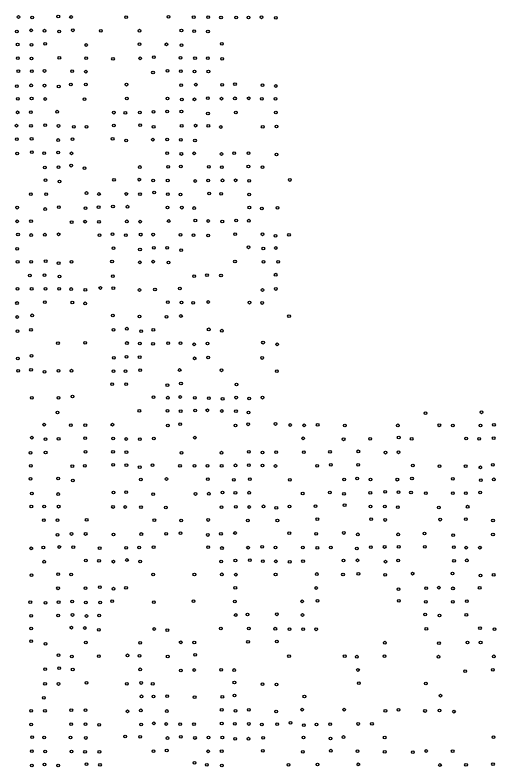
# Model space of a CAD drawing. Extents: x 20503438 to 20508873, y 7964251 to 7984667.
# Drawn here: x 20505967 to 20506315, y 7968931 to 7969476 of the extents above; entities that cross this region are included whole.
import ezdxf

# ---------------------------------------------------------------- set-up
doc = ezdxf.new("R2010")
doc.units = 0
doc.layers.add('SurSurveyPoints', color=7, linetype='Continuous')

msp = doc.modelspace()

# ---------------------------------------------------------------- linework, layer by layer
at = {"layer": 'SurSurveyPoints'}
for centre in [(20505969.83, 7969474.54), (20505979.73, 7969474.25), (20505998.63, 7969474.96), (20506007.85, 7969474.55), (20506047.8, 7969474.42), (20506078.38, 7969474.72), (20506096.62, 7969474.35), (20506107.17, 7969474.43), (20506116.38, 7969474.14), (20506127.35, 7969474.23), (20506136.2, 7969474.21), (20506145.67, 7969474.32), (20506156.13, 7969473.87), (20505968.6, 7969464.01), (20505978.95, 7969464.88), (20505988.73, 7969464.62), (20505999.26, 7969464.11), (20506009.12, 7969464.91), (20506029.35, 7969464.59), (20506057.4, 7969464.62), (20506087.7, 7969464.74), (20506097.02, 7969464.28), (20506106.95, 7969464.05), (20505969.22, 7969454.67), (20505979.19, 7969454.34), (20505989.16, 7969455.12), (20506018.82, 7969454.28), (20506057.34, 7969454.92), (20506076.85, 7969454.76), (20506087.81, 7969454.06), (20506117.06, 7969455.08), (20506067.77, 7969445.38), (20505969.27, 7969444.74), (20505979.3, 7969444.51), (20505999.38, 7969444.92), (20506018.8, 7969444.79), (20506038.22, 7969444.31), (20506057.86, 7969444.62), (20506087.09, 7969444.94), (20506097.58, 7969444.79), (20506106.79, 7969444.76), (20506117.23, 7969444.29), (20505969.73, 7969435.38), (20505979.53, 7969435.33), (20505988.63, 7969435.46), (20506008.68, 7969435.3), (20506018.58, 7969434.95), (20506067.18, 7969434.33), (20506077.63, 7969435.5), (20506087.37, 7969435.27), (20506097.19, 7969435), (20506107.24, 7969435), (20505968.69, 7969424.45), (20505978.93, 7969425.03), (20505988.72, 7969424.83), (20505998.93, 7969424.18), (20506007.66, 7969425.67), (20506018.49, 7969425.66), (20506047.93, 7969425.57), (20506087.51, 7969425.23), (20506098.22, 7969425.53), (20506117.21, 7969425.36), (20506126.51, 7969425.89), (20506146.34, 7969425.11), (20506156.14, 7969424.57), (20505969.41, 7969415.32), (20505979.34, 7969415.5), (20505989.08, 7969415.17), (20506017.61, 7969415), (20506048.16, 7969415.47), (20506077.62, 7969415.56), (20506088.01, 7969414.79), (20506097.11, 7969414.93), (20506106.88, 7969415.73), (20506116.74, 7969415.41), (20506126.48, 7969415.62), (20506136.41, 7969415.63), (20506145.86, 7969415.35), (20506155.88, 7969415.23), (20505969.23, 7969405.5), (20505978.78, 7969405.59), (20505997.9, 7969405.95), (20506038.75, 7969405.28), (20506047.15, 7969405.18), (20506057.72, 7969405.4), (20506067.51, 7969405.86), (20506077.44, 7969406.06), (20506087.7, 7969406.13), (20506106.94, 7969404.64), (20506127.14, 7969405.34), (20506155.98, 7969405.41), (20505989.13, 7969396.13), (20506038.77, 7969396.04), (20506057.93, 7969396.13), (20505968.34, 7969395.83), (20505978.87, 7969395.65), (20505998.83, 7969395.62), (20506009.86, 7969395.05), (20506018.97, 7969395.02), (20506067.63, 7969395), (20506087.92, 7969395.74), (20506098.03, 7969395.84), (20506107.2, 7969395.75), (20506116.24, 7969394.88), (20506146.56, 7969394.99), (20506156.49, 7969395.26), (20505968.62, 7969386.03), (20505979.33, 7969386.31), (20505998.59, 7969385.43), (20506008.9, 7969386.04), (20506037.96, 7969386.31), (20506047.73, 7969385.14), (20506067.09, 7969385.7), (20506077.42, 7969385.84), (20506087.28, 7969385.51), (20506097.56, 7969385.07), (20505968.9, 7969375.66), (20505979.52, 7969376.67), (20505988.39, 7969375.9), (20505998.49, 7969376.49), (20506008.14, 7969375.82), (20506077.41, 7969375.85), (20506087.68, 7969375.35), (20506097.03, 7969375.79), (20506116.78, 7969375.34), (20506125.99, 7969375.86), (20506136.2, 7969375.85), (20506156.47, 7969375.02), (20505988.82, 7969365.49), (20505998.78, 7969365.85), (20506007.97, 7969366.9), (20506017.68, 7969365.13), (20506057.7, 7969365.88), (20506078.09, 7969365.98), (20506087.37, 7969366.33), (20506107.59, 7969366), (20506116.95, 7969365.83), (20506136.19, 7969366.3), (20506146.45, 7969365.74), (20505989.41, 7969356.44), (20505999.54, 7969355.4), (20506038.96, 7969356.54), (20506057.27, 7969356.72), (20506067.25, 7969356.16), (20506077.8, 7969356.14), (20506097.65, 7969355.78), (20506107.08, 7969356.12), (20506117.41, 7969356.22), (20506126.99, 7969356.24), (20506136.75, 7969355.93), (20506166.14, 7969356.51), (20506019.03, 7969347.05), (20506068.08, 7969347.39), (20505978.8, 7969346.26), (20505989.81, 7969346.22), (20506028.09, 7969346.37), (20506047.87, 7969346.35), (20506057.75, 7969346.19), (20506077.84, 7969346.15), (20506087.07, 7969346.05), (20506107.79, 7969346.73), (20506116.45, 7969346.39), (20506136.83, 7969346), (20505968.94, 7969336.48), (20505998.95, 7969336.8), (20506018.28, 7969336.15), (20506027.82, 7969336.75), (20506038.2, 7969337.27), (20506048.79, 7969337.16), (20506077.61, 7969336.56), (20506088.04, 7969336.48), (20506096.98, 7969336.18), (20506136.89, 7969336.55), (20506157.22, 7969336.35), (20505989.14, 7969335.47), (20506145.88, 7969335.78), (20505968.95, 7969326.55), (20505978.9, 7969326.66), (20506008.31, 7969325.93), (20506017.99, 7969326.3), (20506028.09, 7969326.19), (20506048.24, 7969326.53), (20506057.95, 7969326.32), (20506078.51, 7969326.81), (20506097.8, 7969327.12), (20506107.15, 7969326.81), (20506117.32, 7969326.49), (20506127.3, 7969327.22), (20506136.54, 7969327.02), (20505969.49, 7969317.06), (20505978.98, 7969316.63), (20505988.91, 7969316.87), (20505998.9, 7969317.13), (20506028.48, 7969316.58), (20506037.8, 7969317.28), (20506047.47, 7969316.57), (20506058.26, 7969316.92), (20506067.36, 7969316.93), (20506087.02, 7969316.72), (20506096.54, 7969316.52), (20506107.04, 7969316.38), (20506126.57, 7969317.33), (20506146.45, 7969317.16), (20506155.76, 7969316.1), (20506165.59, 7969316.86), (20505968.92, 7969306.69), (20506038.66, 7969307.14), (20506057.73, 7969306.24), (20506067.77, 7969307.45), (20506077.5, 7969307.32), (20506087.58, 7969305.65), (20506136.2, 7969307.75), (20506147.01, 7969306.85), (20506156.13, 7969307.23), (20505969.21, 7969297.28), (20505978.92, 7969297.31), (20505989.51, 7969297.63), (20505998.87, 7969296.32), (20506008.18, 7969297.18), (20506037.52, 7969297.52), (20506057.66, 7969296.88), (20506067.29, 7969297.36), (20506078.46, 7969296.72), (20506126.5, 7969297.44), (20506147.14, 7969297.26), (20506157.76, 7969297.17), (20505978.06, 7969287.28), (20505988.71, 7969287.5), (20506106.26, 7969287.64), (20506116.38, 7969287.38), (20506155.95, 7969287.91), (20505999.49, 7969286.57), (20506038.18, 7969286.81), (20506096.96, 7969286.8), (20505969.06, 7969277.69), (20505979.35, 7969277.62), (20505989.35, 7969277.74), (20505999.19, 7969277.62), (20506007.92, 7969277.52), (20506018.19, 7969277.02), (20506029.07, 7969278.27), (20506038.45, 7969278.12), (20506057.46, 7969276.82), (20506068.61, 7969277.18), (20506086.51, 7969277.89), (20506146.33, 7969276.82), (20506156.05, 7969277.57), (20505968.76, 7969267.39), (20505988.92, 7969268.01), (20506008.79, 7969267.82), (20506018.07, 7969267.15), (20506077.96, 7969267.99), (20506087.82, 7969267.83), (20506096.31, 7969267.5), (20506107.12, 7969268.13), (20506136.94, 7969267.68), (20506146.24, 7969267.44), (20505968.81, 7969257.28), (20505979.67, 7969258.45), (20506038.15, 7969258.35), (20506057.42, 7969257.58), (20506076.96, 7969257.39), (20506087.41, 7969258), (20506165.62, 7969257.92), (20505969.07, 7969247.04), (20505978.88, 7969247.96), (20506038.63, 7969248.01), (20506048.16, 7969248.79), (20506058.56, 7969246.95), (20506067.4, 7969247.92), (20506107.48, 7969248.31), (20506117.04, 7969247.34), (20505998.4, 7969238.29), (20506018.1, 7969238.53), (20506048.32, 7969238.42), (20506078.23, 7969238.28), (20506087.14, 7969238.24), (20506146.79, 7969238.71), (20506057.61, 7969238.03), (20506067.2, 7969237.85), (20506096.97, 7969237.46), (20506106.69, 7969238.02), (20506157.06, 7969237.49), (20505969.29, 7969227.23), (20505979.31, 7969229.15), (20506038.8, 7969227.67), (20506048, 7969228.37), (20506057.53, 7969228.22), (20506097.32, 7969227.35), (20506107.08, 7969227.99), (20506146.2, 7969227.61), (20505969.55, 7969218.28), (20505978.91, 7969218.99), (20505988.58, 7969217.62), (20505998.86, 7969218.34), (20506008.27, 7969218.38), (20506038.53, 7969218), (20506047.28, 7969218.07), (20506057.91, 7969218.72), (20506086.46, 7969218.89), (20506116.77, 7969218.67), (20506156.73, 7969218.07), (20506037.66, 7969208.68), (20506047.73, 7969208.57), (20506077.57, 7969207.89), (20506087.41, 7969209.03), (20506127.6, 7969208.34), (20505979.44, 7969198.65), (20505998.84, 7969198.8), (20506008.88, 7969199.65), (20506067.58, 7969199.26), (20506077.94, 7969198.82), (20506086.91, 7969199.33), (20506097.38, 7969198.69), (20506107.54, 7969198.5), (20506117.55, 7969198.04), (20506127.36, 7969198.87), (20506136.68, 7969198.17), (20506146.47, 7969198.87), (20506057.29, 7969189.31), (20506077.63, 7969189.39), (20506087.2, 7969189.08), (20506097.74, 7969189.49), (20506106.5, 7969189.66), (20506117.04, 7969189.18), (20506127.21, 7969189.13), (20505998.11, 7969188.04), (20506136.34, 7969188.05), (20506264.43, 7969187.69), (20506304.93, 7969188.25), (20505988.39, 7969179.3), (20506007.66, 7969179), (20506018.18, 7969178.94), (20506037.76, 7969179.3), (20506077.93, 7969178.75), (20506086.84, 7969179.58), (20506126.93, 7969178.63), (20506135.96, 7969179.56), (20506155.78, 7969179.8), (20506166.35, 7969179.07), (20506176.49, 7969178.8), (20506186.33, 7969179.2), (20506206.07, 7969178.76), (20506244.34, 7969178.79), (20506274.37, 7969178.83), (20506284.13, 7969178.68), (20506304.12, 7969178.63), (20506313.92, 7969179.1), (20505979.48, 7969169.89), (20505989.36, 7969168.78), (20505998.87, 7969169.05), (20506018.16, 7969169.46), (20506038.41, 7969169.32), (20506047.79, 7969168.93), (20506057.63, 7969168.78), (20506067.79, 7969169.25), (20506097.44, 7969169.89), (20506175.85, 7969169.4), (20506205.13, 7969168.7), (20506224.38, 7969169.05), (20506244.97, 7969169.99), (20506254.36, 7969169.08), (20506293.87, 7969169.33), (20506303.25, 7969168.99), (20506313.71, 7969169.44), (20505978.57, 7969158.82), (20505989.47, 7969159.21), (20506018.25, 7969159.63), (20506038.25, 7969159.67), (20506047.89, 7969159.4), (20506087.74, 7969158.86), (20506116.79, 7969158.99), (20506136.46, 7969159.65), (20506146.41, 7969159.2), (20506156.31, 7969159.33), (20506176.26, 7969159.43), (20506195.25, 7969159.59), (20506215.76, 7969159.96), (20506235.41, 7969159.05), (20506244.78, 7969159.29), (20505978.82, 7969149.4), (20506008.79, 7969149.22), (20506017.88, 7969149.45), (20506038.3, 7969150.23), (20506047.89, 7969149.96), (20506057.55, 7969148.59), (20506066.84, 7969149.97), (20506086.72, 7969149.48), (20506097.23, 7969149.43), (20506106.62, 7969149.41), (20506116.85, 7969149.42), (20506126.88, 7969149.81), (20506136.49, 7969149.98), (20506146.46, 7969149.7), (20506155.83, 7969149.37), (20506185.9, 7969149.56), (20506195.91, 7969150.12), (20506215.7, 7969150.25), (20506255.12, 7969149.69), (20506274.48, 7969149.3), (20506293.43, 7969149.32), (20506304.06, 7969148.41), (20506313.09, 7969150.26), (20505978.54, 7969140.12), (20505998.58, 7969140.25), (20506214.87, 7969140.34), (20506254.59, 7969140.34), (20506009.22, 7969138.87), (20506058.37, 7969139.59), (20506076.88, 7969139.95), (20506106.81, 7969139.79), (20506125.71, 7969139.38), (20506137.18, 7969139.74), (20506166.13, 7969139.39), (20506205.5, 7969139.52), (20506224.52, 7969139.51), (20506243.98, 7969139.48), (20506284.21, 7969139.98), (20506304.35, 7969139.13), (20506313.88, 7969139.67), (20505979.54, 7969129.51), (20506038.67, 7969130.12), (20506047.8, 7969130.46), (20506107.53, 7969129.29), (20506117.45, 7969130.1), (20506126.77, 7969129.97), (20506136.77, 7969130.02), (20506175.49, 7969129.52), (20506195.17, 7969130.09), (20506224.42, 7969130), (20506235.1, 7969130.64), (20506244.9, 7969130.35), (20506253.88, 7969130.18), (20506264.57, 7969129.68), (20506284.11, 7969129.68), (20506293.56, 7969129.63), (20506303.98, 7969130.12), (20505998.54, 7969129.06), (20506067.3, 7969129.04), (20506098.01, 7969129.11), (20506205.38, 7969129.13), (20505979.11, 7969120.03), (20505988.4, 7969120.05), (20505998.89, 7969119.93), (20506038.23, 7969119.7), (20506047.09, 7969119.68), (20506058.48, 7969119.47), (20506076.38, 7969119.25), (20506116.69, 7969119.58), (20506127.14, 7969119.71), (20506136.73, 7969119.67), (20506147.13, 7969120.12), (20506156.4, 7969119.05), (20506166.03, 7969120.02), (20506184.77, 7969120.31), (20506205.84, 7969120.94), (20506224.57, 7969119.95), (20506234.88, 7969120.04), (20506244.41, 7969119.49), (20506273.99, 7969119.38), (20506294.88, 7969119.88), (20505988.14, 7969110.14), (20505998.14, 7969110.15), (20506019.15, 7969110.35), (20506068.15, 7969110.19), (20506087.49, 7969109.96), (20506107.04, 7969110.28), (20506135.83, 7969109.82), (20506157.17, 7969109.91), (20506186.09, 7969110.82), (20506225.03, 7969110.86), (20506235.21, 7969110.28), (20506275, 7969110.51), (20506293.49, 7969110.89), (20506313.23, 7969109.83), (20505998.08, 7969099.44), (20506008.17, 7969100.14), (20506018.44, 7969100.14), (20506038.55, 7969099.7), (20506058.71, 7969100.08), (20506076.75, 7969100.27), (20506087.11, 7969100.78), (20506106.85, 7969099.41), (20506116.36, 7969100.19), (20506126.53, 7969100.84), (20506165.81, 7969100.66), (20506185.24, 7969100.3), (20506205.2, 7969100.86), (20506215.36, 7969099.84), (20506244.67, 7969099.85), (20506263.65, 7969100.51), (20506284.42, 7969099.35), (20506313.18, 7969099.81), (20505979.1, 7969089.74), (20505987.81, 7969090.35), (20505999.36, 7969090.69), (20506009.5, 7969090.56), (20506028.56, 7969089.77), (20506047.68, 7969090.04), (20506057.12, 7969090.28), (20506067.63, 7969090.62), (20506107.15, 7969090.6), (20506117.1, 7969089.95), (20506135.94, 7969090.2), (20506146.17, 7969090.77), (20506155.83, 7969090.27), (20506175.68, 7969090.36), (20506186.09, 7969090.08), (20506195.91, 7969090.34), (20506214.66, 7969089.63), (20506224.89, 7969090.52), (20506234.81, 7969090.72), (20506244.97, 7969090.77), (20506263.92, 7969090.74), (20506284.83, 7969090.54), (20506293.78, 7969090.2), (20506303.79, 7969090.2), (20506018.61, 7969080.89), (20506028.12, 7969080.61), (20506048.35, 7969081.29), (20506057.85, 7969080.2), (20506116.47, 7969080.24), (20506126.78, 7969080.85), (20506137.32, 7969081.08), (20506146.59, 7969080.38), (20506156.1, 7969080.3), (20506175.75, 7969080.42), (20506205.11, 7969080.95), (20506215.08, 7969081.04), (20506244.53, 7969080.97), (20506285.01, 7969080.7), (20506294.28, 7969081.01), (20505988.33, 7969080.04), (20506038.47, 7969080.06), (20506166.1, 7969079.96), (20506235.48, 7969080.08), (20505979.32, 7969070.28), (20505998.53, 7969071.09), (20506007.98, 7969070.84), (20506067.3, 7969070.77), (20506097.11, 7969070.86), (20506116.97, 7969070.88), (20506127.07, 7969070.67), (20506155.92, 7969070.84), (20506185.78, 7969071.12), (20506204.67, 7969070.8), (20506215.78, 7969071.27), (20506235.17, 7969070.46), (20506255.08, 7969071.37), (20506283.85, 7969071.44), (20506304.12, 7969070.04), (20506313.7, 7969070.53), (20505998.45, 7969060.78), (20506018.32, 7969060.94), (20506028.66, 7969061.68), (20506038.52, 7969060.49), (20506047.65, 7969061.13), (20506126.73, 7969061.08), (20506185.23, 7969061.01), (20506244.79, 7969060.14), (20506264.82, 7969060.84), (20506273.98, 7969061.25), (20506284.26, 7969060.74), (20506303.56, 7969061.11), (20505978.38, 7969050.73), (20505989.46, 7969050.34), (20505998.88, 7969050.68), (20506008.71, 7969051.16), (20506018.52, 7969050.45), (20506028.86, 7969050.54), (20506037.64, 7969051.41), (20506067.77, 7969050.7), (20506096.52, 7969051.39), (20506126.37, 7969051.14), (20506175.05, 7969051.33), (20506186.18, 7969051.72), (20506245.02, 7969051.63), (20506264.64, 7969050.98), (20506284.18, 7969051.06), (20506294.34, 7969051.44), (20505978.94, 7969040.87), (20505998.52, 7969041.12), (20506008.85, 7969041.47), (20506019.03, 7969040.74), (20506028.22, 7969041.12), (20506127.02, 7969041.45), (20506135.55, 7969041.87), (20506156.76, 7969041.96), (20506175.41, 7969041.44), (20506264.06, 7969041.87), (20506274.53, 7969041.15), (20506293.93, 7969041.5), (20505979.06, 7969031.59), (20506008.08, 7969032.27), (20506017.92, 7969032.02), (20506067.94, 7969031.32), (20506116.31, 7969031.6), (20506136.5, 7969031.63), (20506155.68, 7969031.52), (20506166.02, 7969031.17), (20506175.8, 7969031.2), (20506264.97, 7969031.51), (20506303.8, 7969031.88), (20506314.35, 7969031.19), (20506027.94, 7969030.68), (20506077.54, 7969030.53), (20506185.25, 7969031.1), (20505979.02, 7969022.46), (20505989.36, 7969020.5), (20506018.58, 7969021.51), (20506057.81, 7969021.36), (20506087.21, 7969021.65), (20506097.06, 7969021.53), (20506135.95, 7969022.04), (20506156.85, 7969022.33), (20506234.91, 7969021.38), (20506274.11, 7969021.02), (20506294.76, 7969021.5), (20506304.26, 7969021.51), (20505998.76, 7969012.35), (20506008.36, 7969011.34), (20506028.05, 7969011.68), (20506048.74, 7969012.21), (20506057.45, 7969011.89), (20506077.8, 7969011.33), (20506097.71, 7969012.59), (20506165.61, 7969011.59), (20506205.89, 7969011.56), (20506214.64, 7969011.25), (20506234.72, 7969011.66), (20506273.84, 7969011.25), (20506313.79, 7969011.49), (20505989.13, 7969002.25), (20505999.2, 7969002.9), (20506009.06, 7969001.99), (20506057.91, 7969002.07), (20506087.28, 7969001.23), (20506097.02, 7969001.62), (20506116.45, 7969001.66), (20506125.9, 7969001.59), (20506215.52, 7969001.61), (20506293.1, 7969000.83), (20506313.1, 7969001.77), (20505989.04, 7968991.6), (20505998.85, 7968991.5), (20506019.11, 7968992.32), (20506048.23, 7968991.61), (20506058.56, 7968992.22), (20506066.95, 7968991.58), (20506126.06, 7968992.5), (20506146.34, 7968991.4), (20506156.53, 7968991.13), (20506216.12, 7968992.07), (20506264.66, 7968991.8), (20506058.78, 7968982.52), (20506067.46, 7968982.41), (20506077.42, 7968982.62), (20506117.34, 7968982.19), (20506126.11, 7968983.1), (20506176.71, 7968982.46), (20506275.2, 7968983.01), (20505988.17, 7968981.46), (20506097.29, 7968981.9), (20505978.94, 7968972.04), (20505988.98, 7968972.08), (20506008.04, 7968972.52), (20506018.35, 7968972.44), (20506048.79, 7968971.69), (20506058.3, 7968972.37), (20506077.26, 7968971.89), (20506116.88, 7968972.79), (20506126.85, 7968972.01), (20506136.57, 7968972.69), (20506156.36, 7968971.58), (20506175.19, 7968972.88), (20506205.51, 7968972.89), (20506235.33, 7968972.02), (20506244.82, 7968972.75), (20506264.03, 7968971.94), (20506274.5, 7968972.29), (20506284.98, 7968971.43), (20505978.94, 7968962.11), (20506007.91, 7968962.4), (20506018.35, 7968962.3), (20506028.23, 7968961.87), (20506058.56, 7968962.11), (20506067.84, 7968963), (20506076.78, 7968962.49), (20506086.9, 7968962.35), (20506096.84, 7968962.36), (20506116.89, 7968962.87), (20506126.31, 7968962.57), (20506136.46, 7968962.54), (20506145.97, 7968962.16), (20506157.09, 7968962.31), (20506166.7, 7968963.32), (20506176.29, 7968961.73), (20506185.5, 7968962.11), (20506195.46, 7968962.36), (20506215.56, 7968962.53), (20506225.62, 7968962.56), (20505979.74, 7968952.97), (20505988.37, 7968952.72), (20506007.5, 7968952.73), (20506018.55, 7968952.4), (20506047.1, 7968953.52), (20506057.84, 7968953.19), (20506077.74, 7968952.34), (20506087.29, 7968953.13), (20506097.55, 7968952.39), (20506107.31, 7968952.78), (20506117.35, 7968952.7), (20506126.59, 7968951.75), (20506136.35, 7968951.85), (20506146.88, 7968952.49), (20506176.13, 7968952.75), (20506195.57, 7968951.99), (20506205.1, 7968953.07), (20506234.82, 7968952.81), (20506313.62, 7968953.05), (20505979.46, 7968942.8), (20505989.16, 7968942.62), (20506008.15, 7968942.6), (20506017.98, 7968942.37), (20506028.36, 7968942.33), (20506067.57, 7968942.82), (20506077.09, 7968943.33), (20506107.07, 7968942.71), (20506116.89, 7968942.91), (20506146.73, 7968943.05), (20506175.65, 7968942.36), (20506195.92, 7968943.16), (20506215.21, 7968942.75), (20506234.85, 7968942.38), (20506255.18, 7968942.19), (20506264.81, 7968942.94), (20506284.02, 7968942.78), (20506019.03, 7968933.41), (20506097.14, 7968934.32), (20506215.75, 7968933.3), (20506313.23, 7968933.44), (20505979.53, 7968932.41), (20505988.73, 7968933.1), (20505998.47, 7968932.39), (20506028.8, 7968932.91), (20506106.21, 7968932.92), (20506117.06, 7968932.4), (20506165.2, 7968932.89), (20506186.14, 7968933.09), (20506274.86, 7968932.82), (20506293.71, 7968932.98)]:
    msp.add_circle(centre, 1, dxfattribs=at)

doc.saveas('drawing.dxf')
